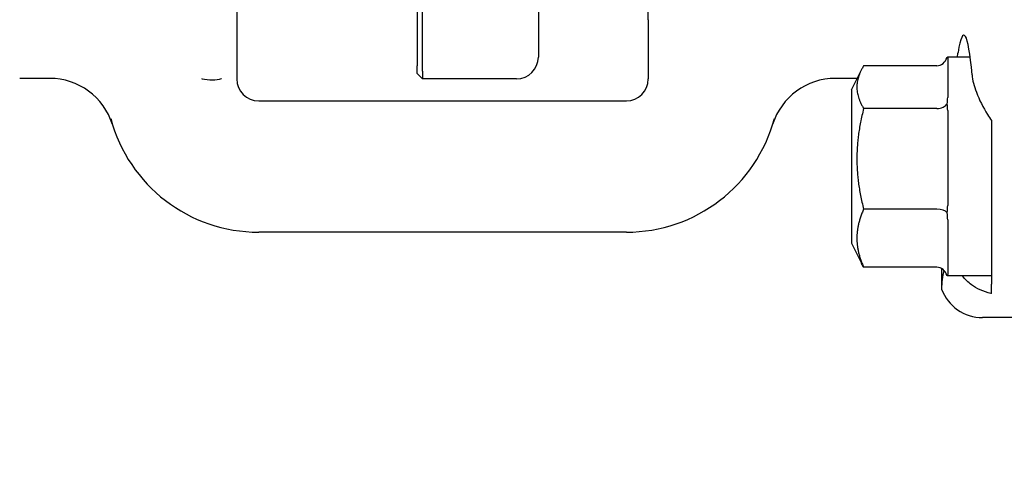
# Model space of a CAD drawing. Header units: inches. Extents: x 24 to 1128, y -69 to 748.
# Tile 333 of 656: x 473.18 to 475.99, y 657.28 to 658.54. Entities that reach past the tile are written whole.
import ezdxf

# ---------------------------------------------------------------- set-up
doc = ezdxf.new("R2010")
doc.units = ezdxf.units.IN
doc.header["$LTSCALE"] = 32
doc.header["$MEASUREMENT"] = 0
doc.layers.add('Dimension (ANSI)', color=7, linetype='Continuous', lineweight=25)
doc.layers.add('Visible (ANSI)', color=7, linetype='Continuous', lineweight=30)
doc.styles.add('Note Text (ANSI)', font='tahoma.ttf')
doc.dimstyles.new('SB Fraction-16 (ANSI)', dxfattribs={"dimscale": 32, "dimtxt": 0.125, "dimasz": 0.098425, "dimexe": 0.125, "dimexo": 0.0625, "dimgap": 0.031496, "dimtad": 0, "dimtih": 1, "dimtoh": 1, "dimdec": 4, "dimrnd": 1e-08, "dimzin": 0, "dimdsep": 46, "dimlunit": 5, "dimtxsty": 'Note Text (ANSI)', "dimcen": 0.09, "dimdle": 0.393701, "dimclrd": 256, "dimclre": 256, "dimclrt": 256, "dimadec": 0, "dimazin": 3, "dimtfac": 0.96, "dimtofl": 0, "dimtmove": 0, "dimatfit": 3, "dimfxl": 1, "dimfrac": 2, "dimtolj": 1, "dimtzin": 12, "dimlwd": -1, "dimlwe": -1, "dimarcsym": 0})

# ---------------------------------------------------------------- blocks, each defined once
blk = doc.blocks.new('*D18')
at = {"layer": 'Defpoints', "color": 0, "transparency": 16777216}
for p in [(489.2806, 692.6685), (340.6192, 544.6685), (489.2806, 544.6685)]:
    blk.add_point(p, dxfattribs=at)
at = {"layer": 'Dimension (ANSI)', "transparency": 16777216}
for p, q in [((487.2806, 692.6685), (336.6192, 692.6685)), ((340.6192, 689.5189), (340.6192, 626.7677)), ((340.6192, 547.8181), (340.6192, 620.5693)), ((487.2806, 544.6685), (336.6192, 544.6685))]:
    blk.add_line(p, q, dxfattribs=at)
for points in [[(340.0943, 689.5189), (341.1441, 689.5189), (340.6192, 692.6685)], [(340.0943, 547.8181), (341.1441, 547.8181), (340.6192, 544.6685)]]:
    blk.add_solid(points, dxfattribs=at)
at = {"layer": 'Dimension (ANSI)', "transparency": 16777216, "insert": (336.5171, 625.7599), "char_height": 4, "attachment_point": 1, "style": 'Note Text (ANSI)'}
blk.add_mtext('\\A1;148', dxfattribs=at)

msp = doc.modelspace()

# ---------------------------------------------------------------- linework, layer by layer
at = {"layer": 'Visible (ANSI)'}
for p, q in [((473.80127, 659.39449), (473.80127, 658.47109)), ((474.97627, 658.53936), (474.97627, 658.65477)), ((474.31627, 658.61779), (474.31627, 658.40779)), ((474.3319, 658.39279), (474.3319, 658.60279)), ((474.66245, 658.58904), (474.66245, 658.43279)), ((474.97627, 658.53936), (474.97627, 658.37029)), ((473.80127, 658.47109), (473.80127, 658.37029)), ((475.83127, 658.43279), (475.83127, 658.31762)), ((475.89549, 658.43279), (475.83127, 658.43279)), ((474.31627, 658.38592), (474.31627, 658.40779)), ((474.3319, 658.39279), (474.3319, 658.37029)), ((475.55627, 658.33904), (475.58482, 658.39614)), ((475.80002, 658.40787), (475.59123, 658.40787)), ((473.26704, 658.37197), (473.18127, 658.37197)), ((474.31627, 658.38592), (474.3319, 658.37029)), ((474.59995, 658.37029), (474.3319, 658.37029)), ((475.56391, 658.37197), (475.51051, 658.37197)), ((475.55627, 658.33904), (475.55627, 657.90154)), ((473.86377, 658.30779), (474.91377, 658.30779)), ((475.80002, 658.28587), (475.59123, 658.28587)), ((475.83127, 658.2805), (475.83127, 658.00911)), ((475.80002, 657.99829), (475.59123, 657.99829)), ((475.95627, 658.00024), (475.95627, 657.85421)), ((475.83127, 657.96803), (475.83127, 657.81177)), ((474.91377, 657.93279), (473.86377, 657.93279)), ((475.55627, 657.90154), (475.58482, 657.84445)), ((475.80002, 657.83271), (475.59123, 657.83271)), ((475.81391, 657.82897), (475.81391, 657.77051)), ((475.95627, 657.83877), (475.95627, 657.7847)), ((475.83127, 657.80782), (475.83127, 657.80779)), ((475.95627, 657.80779), (475.83127, 657.80779)), ((475.95627, 657.75751), (475.95627, 657.7847)), ((476.43127, 657.68904), (475.9308, 657.68904))]:
    msp.add_line(p, q, dxfattribs=at)
for centre, radius, start, end in [((474.59995, 658.43279), 0.0625, 270, 0), ((473.26704, 658.18447), 0.1875, 17.29662, 90), ((473.86377, 658.37029), 0.0625, 180, 270), ((474.91377, 658.37029), 0.0625, 270, 0), ((475.51051, 658.18447), 0.1875, 90, 162.70338), ((475.56391, 658.12197), 0.25, 87.99498, 90), ((473.86377, 658.37029), 0.4375, 195.01817, 270), ((474.91377, 658.37029), 0.4375, 270, 344.98183)]:
    msp.add_arc(centre, radius, start, end, dxfattribs=at)
for centre, major_axis, ratio, start_param, end_param in [((475.87736, 658.12029), (0, 0.375), 0.0874887, 5.4851792, 6.8017325), ((475.80002, 658.44381), (0, -0.03595), 0.8693335, 0, 1.2241495), ((475.80002, 658.30657), (0.03125, 0), 0.662309, 4.712389, 5.9365385), ((475.80002, 657.98304), (0.03125, 0), 0.4879975, 0.3466468, 1.5707963), ((475.80002, 657.79677), (0, -0.03595), 0.8693335, 1.9174431, 3.1415927), ((475.93175, 657.81452), (-0.08906, -0.08906), 0.9924325, 5.8523356, 7.0647854)]:
    msp.add_ellipse(centre, major_axis=major_axis, ratio=ratio, start_param=start_param, end_param=end_param, dxfattribs=at)
for points in [[(475.85906, 658.43279), (475.85977, 658.43743), (475.86046, 658.44183), (475.8611, 658.44599)], [(475.83127, 658.43276), (475.83127, 658.43265), (475.83079, 658.43226), (475.82941, 658.4316)], [(475.82941, 658.29953), (475.83079, 658.30577), (475.83127, 658.31202), (475.83127, 658.31762)], [(475.83127, 658.2805), (475.83127, 658.28671), (475.83079, 658.29329), (475.82941, 658.29953)], [(475.82941, 657.98822), (475.83079, 657.99513), (475.83127, 658.00235), (475.83127, 658.00911)], [(475.83127, 657.96803), (475.83127, 657.97435), (475.83079, 657.98132), (475.82941, 657.98822)], [(475.95627, 657.85421), (475.95604, 657.8489), (475.95604, 657.84374), (475.95627, 657.83877)], [(475.82035, 657.82407), (475.81628, 657.80687), (475.81391, 657.78849), (475.81391, 657.77051)], [(475.82941, 657.80898), (475.83079, 657.80965), (475.83127, 657.81062), (475.83127, 657.81177)], [(475.83127, 657.80782), (475.83127, 657.80793), (475.83079, 657.80832), (475.82941, 657.80898)]]:
    msp.add_open_spline(points, degree=3, dxfattribs=at)
for points, weights in [([(475.59123, 658.40787), (475.55515, 658.34687), (475.59123, 658.28587)], [1.04422863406, 1.20577136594, 1.04422863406]), ([(475.59123, 658.28587), (475.55515, 658.14208), (475.59123, 657.99829)], [1.04422863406, 1.20577136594, 1.04422863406]), ([(475.95627, 658.25139), (475.95627, 658.12654), (475.95627, 658.00024)], [0.999914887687, 0.999912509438, 0.999993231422]), ([(475.59123, 657.99829), (475.55515, 657.9155), (475.59123, 657.83271)], [1.04422863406, 1.20577136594, 1.04422863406]), ([(475.59123, 657.83271), (475.58769, 657.83871), (475.58482, 657.84445)], [1.04422863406, 1.05817173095, 1.06970791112])]:
    msp.add_rational_spline(points, weights, degree=2, dxfattribs=at)
for points, knots in [([(473.7576, 658.37029), (473.7574, 658.37024), (473.7572, 658.37019), (473.74923, 658.36827), (473.74067, 658.36692), (473.72115, 658.36638), (473.71126, 658.36753), (473.7021, 658.37013), (473.70183, 658.37021), (473.70156, 658.37029)], [-0.00203951, -0.00203951, -0.00203951, -0.00203951, 0, 0, 0.07878666, 0.07878666, 0.16654035, 0.16654035, 0.16920218, 0.16920218, 0.16920218, 0.16920218]), ([(475.90085, 658.38209), (475.90214, 658.36695), (475.90653, 658.35), (475.92123, 658.31099), (475.93261, 658.28858), (475.94854, 658.26285), (475.95226, 658.25714), (475.95627, 658.25139)], [0.55181372, 0.55181372, 0.55181372, 0.55181372, 0.71000954, 0.71000954, 0.90366002, 0.90366002, 0.95550669, 0.95550669, 0.95550669, 0.95550669]), ([(475.95627, 657.75751), (475.95573, 657.75762), (475.9552, 657.75774), (475.93332, 657.76271), (475.91363, 657.77192), (475.89, 657.78938), (475.88121, 657.79784), (475.87387, 657.8078)], [1.27338526, 1.27338526, 1.27338526, 1.27338526, 1.27873688, 1.27873688, 1.4959744, 1.4959744, 1.6337228, 1.6337228, 1.6337228, 1.6337228])]:
    msp.add_open_spline(points, degree=3, knots=knots, dxfattribs=at)

# ---------------------------------------------------------------- dimensions: what is measured, and where the dimension line sits
at = {"layer": 'Dimension (ANSI)'}
dim = msp.add_linear_dim(base=(340.61922, 544.66853), p1=(489.28063, 692.66853), p2=(489.28063, 544.66853), angle=90, dimstyle='SB Fraction-16 (ANSI)', override={"dimgap": 0.031496, "dimdec": 4, "dimtol": 0, "dimlim": 0, "dimtp": 0, "dimtm": 0, "dimtdec": 2, "dimatfit": 1}, dxfattribs=at)
dim.commit()
dim.dimension.update_dxf_attribs({"geometry": '*D18', "text_midpoint": (340.61922, 623.66853), "dimtype": 160})

doc.saveas('drawing.dxf')
